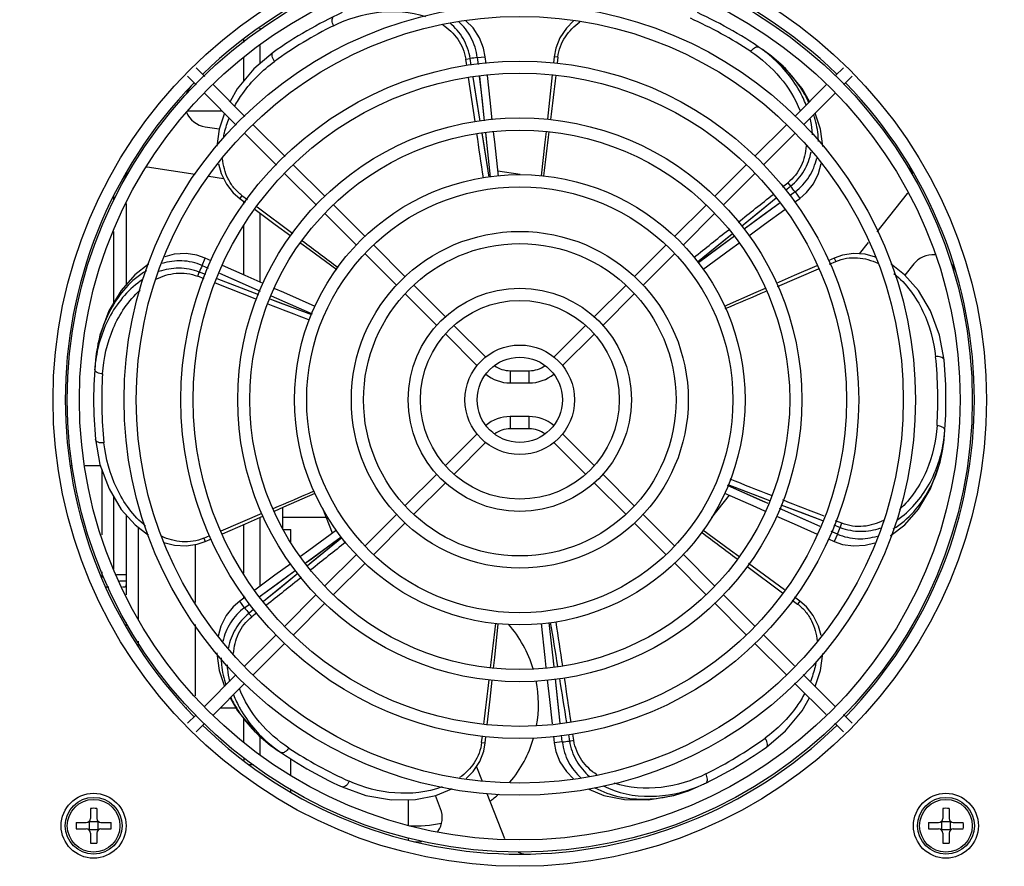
# Model space of a CAD drawing. Header units: millimetres. Extents: x 1117 to 38156, y -1945 to 7303.
# Tile 713 of 831: x 26687 to 26809, y 5670 to 5774. Entities that reach past the tile are written whole.
import ezdxf

# ---------------------------------------------------------------- set-up
doc = ezdxf.new("R2010")
doc.units = ezdxf.units.MM
doc.styles.get("Standard").update_dxf_attribs({"font": 'arial.ttf'})
doc.dimstyles.new('ISO-25', dxfattribs={"dimtxt": 2.5, "dimasz": 2.5, "dimexe": 1.25, "dimexo": 0.625, "dimtad": 1, "dimtxsty": 'Standard', "dimcen": 2.5, "dimadec": 0, "dimazin": 0, "dimtfac": 1, "dimtmove": 0, "dimatfit": 3, "dimfxl": 0, "dimarcsym": 0})

# ---------------------------------------------------------------- blocks, each defined once
blk = doc.blocks.new('*D235')
at = {"color": 0, "linetype": 'Continuous', "lineweight": -2}
for p, q in [((26497.01, 5908.05), (26497.01, 6011.83)), ((26906.41, 5670.91), (26906.41, 6011.83)), ((26517.01, 6010.58), (26886.41, 6010.58))]:
    blk.add_line(p, q, dxfattribs=at)
at = {"color": 0, "linetype": 'Continuous'}
for points in [[(26517.01, 6013.91), (26517.01, 6007.25), (26497.01, 6010.58)], [(26886.41, 6013.91), (26886.41, 6007.25), (26906.41, 6010.58)]]:
    blk.add_solid(points, dxfattribs=at)
at = {"layer": 'Defpoints', "color": 0, "linetype": 'Continuous'}
for p in [(26906.41, 6010.58), (26497.01, 5907.42), (26906.41, 5670.28)]:
    blk.add_point(p, dxfattribs=at)
at = {"color": 0, "linetype": 'Continuous', "insert": (26707.98, 6044.54), "char_height": 25, "width": 77.1094, "attachment_point": 2, "line_spacing_factor": 0.9}
blk.add_mtext('409.4', dxfattribs=at)

msp = doc.modelspace()

# ---------------------------------------------------------------- linework, layer by layer
at = {"color": 7, "linetype": 'Continuous'}
for p, q in [((26717.011, 5772.96), (26717.011, 5773.224)), ((26715.011, 5771.443), (26715.011, 5771.838)), ((26717.011, 5768.87), (26717.011, 5771.081)), ((26718.626, 5770.236), (26718.629, 5770.238)), ((26753.457, 5770.747), (26753.258, 5769.708)), ((26779.396, 5770.236), (26779.393, 5770.238)), ((26715.011, 5766.734), (26715.011, 5769.565)), ((26742.351, 5769.393), (26742.899, 5769.48)), ((26742.467, 5768.622), (26742.351, 5769.393)), ((26743.026, 5768.679), (26742.899, 5769.48)), ((26743.026, 5768.679), (26742.899, 5769.48)), ((26743.77, 5769.598), (26744.764, 5769.708)), ((26743.77, 5769.598), (26743.863, 5768.765)), ((26743.77, 5769.598), (26743.863, 5768.765)), ((26744.857, 5768.867), (26744.764, 5769.708)), ((26753.258, 5769.708), (26753.175, 5768.957)), ((26753.708, 5769.658), (26753.258, 5769.708)), ((26753.708, 5769.658), (26753.617, 5768.895)), ((26753.708, 5769.658), (26753.617, 5768.895)), ((26709.138, 5768.355), (26710.212, 5767.282)), ((26787.866, 5767.337), (26788.884, 5768.355)), ((26708.078, 5767.295), (26709.151, 5766.221)), ((26743.5, 5761.707), (26742.688, 5767.14)), ((26744.129, 5761.772), (26743.261, 5767.199)), ((26744.028, 5767.278), (26744.628, 5761.823)), ((26788.926, 5766.277), (26789.944, 5767.295)), ((26711.27, 5766.224), (26715.15, 5762.344)), ((26782.916, 5762.388), (26786.805, 5766.277)), ((26710.21, 5765.163), (26714.09, 5761.283)), ((26783.977, 5761.327), (26787.866, 5765.216)), ((26708.078, 5763.017), (26712.355, 5763.017)), ((26710.25, 5761.076), (26711.977, 5760.816)), ((26716.208, 5761.285), (26720.089, 5757.405)), ((26777.966, 5757.438), (26781.855, 5761.327)), ((26715.148, 5760.225), (26719.028, 5756.345)), ((26745.248, 5754.867), (26744.367, 5760.292)), ((26744.789, 5760.335), (26744.863, 5759.656)), ((26744.79, 5760.336), (26745.377, 5754.88)), ((26779.027, 5756.377), (26782.916, 5760.266)), ((26709.03, 5755.192), (26703.104, 5756.085)), ((26721.147, 5756.347), (26725.027, 5752.467)), ((26773.016, 5752.488), (26776.906, 5756.377)), ((26712.523, 5754.665), (26710.716, 5754.938)), ((26720.086, 5755.287), (26723.966, 5751.407)), ((26746.3, 5755.641), (26749.057, 5755.226)), ((26774.077, 5751.428), (26777.966, 5755.317)), ((26781.39, 5753.667), (26782.029, 5754.175)), ((26781.759, 5753.244), (26782.378, 5753.745)), ((26781.76, 5753.243), (26782.378, 5753.745)), ((26782.029, 5754.175), (26782.378, 5753.745)), ((26699.011, 5751.982), (26699.011, 5752.584)), ((26713.713, 5752.935), (26714.514, 5752.243)), ((26714.782, 5752.608), (26714.514, 5752.243)), ((26714.514, 5752.243), (26715.185, 5751.75)), ((26714.782, 5752.608), (26715.454, 5752.105)), ((26714.782, 5752.608), (26715.454, 5752.105)), ((26776.334, 5748.839), (26780.596, 5752.301)), ((26782.916, 5753.049), (26782.308, 5752.602)), ((26782.916, 5753.048), (26782.309, 5752.602)), ((26782.858, 5751.765), (26783.509, 5752.243)), ((26782.916, 5753.048), (26783.509, 5752.243)), ((26793.022, 5748.125), (26796.787, 5752.847)), ((26700.511, 5751.596), (26700.511, 5741.599)), ((26715.011, 5751.521), (26715.011, 5751.877)), ((26716.651, 5751.207), (26721.042, 5747.915)), ((26726.085, 5751.409), (26729.965, 5747.529)), ((26768.067, 5747.538), (26771.956, 5751.428)), ((26781.101, 5751.714), (26776.666, 5748.459)), ((26717.011, 5741.925), (26717.011, 5750.408)), ((26725.024, 5750.348), (26728.904, 5746.468)), ((26769.127, 5746.478), (26773.016, 5750.367)), ((26715.011, 5742.806), (26715.011, 5748.886)), ((26699.011, 5739.414), (26699.011, 5748.165)), ((26770.92, 5744.422), (26775.173, 5747.893)), ((26775.454, 5747.571), (26771.007, 5744.323)), ((26731.023, 5746.471), (26734.903, 5742.591)), ((26763.117, 5742.589), (26767.006, 5746.478)), ((26790.848, 5745.4), (26791.984, 5746.823)), ((26709.866, 5743.971), (26710.267, 5744.887)), ((26710.998, 5744.567), (26710.267, 5744.887)), ((26729.962, 5745.41), (26733.842, 5741.53)), ((26764.178, 5741.528), (26768.067, 5745.417)), ((26787.755, 5744.887), (26786.988, 5744.551)), ((26788.777, 5745.24), (26787.755, 5744.887)), ((26787.755, 5744.887), (26787.937, 5744.472)), ((26709.866, 5743.971), (26710.631, 5743.636)), ((26709.866, 5743.971), (26710.631, 5743.636)), ((26780.753, 5741.402), (26785.802, 5743.56)), ((26787.18, 5744.148), (26787.937, 5744.472)), ((26797.537, 5744.163), (26796.449, 5742.799)), ((26709.333, 5742.64), (26709.531, 5743.158)), ((26710.116, 5742.332), (26709.333, 5742.64)), ((26710.322, 5742.855), (26709.531, 5743.158)), ((26710.322, 5742.854), (26709.531, 5743.158)), ((26716.846, 5740.36), (26711.72, 5742.319)), ((26712.002, 5743.035), (26717.029, 5740.826)), ((26716.614, 5739.772), (26711.509, 5741.783)), ((26735.961, 5741.533), (26739.841, 5737.653)), ((26758.167, 5737.639), (26762.056, 5741.528)), ((26718.4, 5740.221), (26723.422, 5738)), ((26734.901, 5740.472), (26738.781, 5736.592)), ((26759.228, 5736.578), (26763.117, 5740.467)), ((26723.375, 5737.881), (26718.244, 5739.827)), ((26740.9, 5736.594), (26744.808, 5732.686)), ((26753.217, 5732.689), (26757.107, 5736.578)), ((26739.839, 5735.534), (26743.747, 5731.626)), ((26754.278, 5731.629), (26758.167, 5735.518)), ((26696.741, 5732.33), (26696.741, 5732.326)), ((26801.281, 5732.33), (26801.282, 5732.326)), ((26747.839, 5731.001), (26747.839, 5729.501)), ((26747.839, 5731.001), (26750.183, 5731.001)), ((26750.183, 5729.501), (26750.183, 5731.001)), ((26747.839, 5729.501), (26750.183, 5729.501)), ((26747.839, 5725.344), (26747.839, 5723.844)), ((26750.183, 5725.344), (26747.839, 5725.344)), ((26750.183, 5723.844), (26750.183, 5725.344)), ((26743.744, 5723.216), (26739.855, 5719.327)), ((26750.183, 5723.844), (26747.839, 5723.844)), ((26758.183, 5719.311), (26754.275, 5723.219)), ((26696.741, 5722.515), (26696.741, 5722.518)), ((26744.805, 5722.155), (26740.916, 5718.266)), ((26757.123, 5718.25), (26753.214, 5722.158)), ((26801.281, 5722.515), (26801.282, 5722.518)), ((26693.617, 5719.334), (26693.729, 5719.334)), ((26695.484, 5719.334), (26697.337, 5719.334)), ((26697.511, 5718.864), (26697.511, 5710.773)), ((26738.794, 5718.266), (26734.905, 5714.377)), ((26763.121, 5714.372), (26759.241, 5718.252)), ((26739.855, 5717.205), (26735.966, 5713.316)), ((26762.061, 5713.312), (26758.181, 5717.192)), ((26779.622, 5714.623), (26774.6, 5716.844)), ((26774.647, 5716.964), (26779.778, 5715.017)), ((26774.805, 5715.66), (26772.615, 5712.914)), ((26699.011, 5706.537), (26699.011, 5715.429)), ((26781.176, 5714.484), (26786.302, 5712.525)), ((26700.511, 5713.244), (26700.511, 5703.383)), ((26712.22, 5711.285), (26717.27, 5713.442)), ((26719.811, 5711.422), (26719.811, 5714.153)), ((26725.928, 5710.965), (26724.732, 5714.012)), ((26733.845, 5713.316), (26729.955, 5709.427)), ((26768.06, 5709.434), (26764.18, 5713.314)), ((26786.02, 5711.809), (26780.993, 5714.019)), ((26715.011, 5706.042), (26715.011, 5712.039)), ((26717.011, 5704.437), (26717.011, 5712.919)), ((26725.16, 5712.922), (26719.811, 5712.922)), ((26734.905, 5712.256), (26731.016, 5708.367)), ((26766.999, 5708.374), (26763.119, 5712.254)), ((26787.7, 5711.99), (26788.491, 5711.687)), ((26787.7, 5711.99), (26788.491, 5711.687)), ((26788.689, 5712.204), (26787.906, 5712.512)), ((26788.491, 5711.687), (26788.689, 5712.204)), ((26702.011, 5711.697), (26702.011, 5700.395)), ((26719.888, 5711.422), (26720.811, 5711.422)), ((26720.811, 5709.933), (26720.811, 5711.422)), ((26788.157, 5710.873), (26787.391, 5711.208)), ((26788.157, 5710.873), (26787.392, 5711.208)), ((26788.157, 5710.873), (26787.755, 5709.957)), ((26709.011, 5709.57), (26709.011, 5702.456)), ((26709.268, 5709.61), (26710.267, 5709.957)), ((26710.085, 5710.372), (26710.843, 5710.696)), ((26710.085, 5710.372), (26710.843, 5710.696)), ((26710.085, 5710.372), (26710.267, 5709.957)), ((26710.267, 5709.957), (26711.034, 5710.293)), ((26722.568, 5707.273), (26727.016, 5710.522)), ((26727.102, 5710.422), (26722.849, 5706.951)), ((26787.025, 5710.278), (26787.755, 5709.957)), ((26728.895, 5708.367), (26725.006, 5704.477)), ((26772.998, 5704.496), (26769.118, 5708.376)), ((26729.955, 5707.306), (26726.066, 5703.417)), ((26771.937, 5703.435), (26768.057, 5707.315)), ((26697.511, 5706.207), (26697.511, 5705.519)), ((26716.921, 5703.13), (26721.356, 5706.386)), ((26721.688, 5706.006), (26717.426, 5702.544)), ((26776.981, 5706.929), (26781.371, 5703.637)), ((26700.511, 5705.834), (26699.346, 5705.834)), ((26700.511, 5705.084), (26699.702, 5705.084)), ((26698.402, 5704.334), (26698.038, 5704.334)), ((26700.298, 5704.334), (26700.059, 5704.334)), ((26715.164, 5703.08), (26714.513, 5702.601)), ((26715.106, 5701.796), (26714.513, 5702.601)), ((26715.011, 5702.967), (26715.011, 5703.313)), ((26723.945, 5703.417), (26720.056, 5699.528)), ((26725.006, 5702.356), (26721.117, 5698.467)), ((26776.875, 5698.497), (26772.995, 5702.377)), ((26777.936, 5699.558), (26774.056, 5703.438)), ((26782.568, 5702.739), (26783.24, 5702.236)), ((26783.509, 5702.601), (26782.837, 5703.094)), ((26783.509, 5702.601), (26783.24, 5702.236)), ((26784.325, 5701.893), (26783.509, 5702.601)), ((26715.106, 5701.796), (26715.713, 5702.243)), ((26715.106, 5701.796), (26715.714, 5702.242)), ((26716.262, 5701.601), (26715.644, 5701.099)), ((26716.263, 5701.601), (26715.644, 5701.099)), ((26715.993, 5700.669), (26715.644, 5701.099)), ((26716.632, 5701.177), (26715.993, 5700.669)), ((26700.511, 5699.954), (26700.511, 5699.564)), ((26753.232, 5694.509), (26752.645, 5699.965)), ((26709.011, 5699.728), (26709.011, 5690.942)), ((26702.011, 5697.667), (26702.011, 5697.127)), ((26718.995, 5698.467), (26715.106, 5694.578)), ((26781.814, 5693.559), (26777.934, 5697.439)), ((26782.874, 5694.62), (26778.994, 5698.5)), ((26720.056, 5697.406), (26716.167, 5693.517)), ((26753.233, 5694.509), (26753.159, 5695.188)), ((26714.046, 5693.517), (26710.156, 5689.628)), ((26753.994, 5687.567), (26753.394, 5693.021)), ((26787.813, 5689.681), (26783.932, 5693.561)), ((26715.106, 5692.457), (26711.217, 5688.568)), ((26786.752, 5688.621), (26782.872, 5692.501)), ((26707.87, 5689.473), (26707.993, 5689.473)), ((26712.122, 5689.473), (26713.986, 5689.473)), ((26709.096, 5688.568), (26708.078, 5687.549)), ((26715.011, 5685.259), (26715.011, 5688.109)), ((26789.944, 5687.549), (26788.871, 5688.623)), ((26710.156, 5687.507), (26709.138, 5686.489)), ((26788.884, 5686.489), (26787.81, 5687.563)), ((26717.011, 5683.692), (26717.011, 5685.972)), ((26744.314, 5685.186), (26744.406, 5685.949)), ((26744.314, 5685.186), (26744.406, 5685.949)), ((26744.764, 5685.136), (26744.847, 5685.887)), ((26753.165, 5685.977), (26753.258, 5685.136)), ((26754.252, 5685.247), (26754.159, 5686.079)), ((26754.252, 5685.247), (26754.16, 5686.079)), ((26754.996, 5686.165), (26755.124, 5685.364)), ((26754.997, 5686.165), (26755.124, 5685.364)), ((26755.124, 5685.364), (26755.671, 5685.451)), ((26755.671, 5685.451), (26755.555, 5686.223)), ((26755.671, 5685.451), (26755.555, 5686.223)), ((26712.282, 5685.283), (26712.299, 5685.283)), ((26712.329, 5685.239), (26712.351, 5685.239)), ((26718.626, 5684.609), (26718.629, 5684.607)), ((26744.314, 5685.186), (26744.764, 5685.136)), ((26744.565, 5684.097), (26744.764, 5685.136)), ((26754.252, 5685.247), (26753.258, 5685.136)), ((26779.396, 5684.609), (26779.393, 5684.607)), ((26715.011, 5683.274), (26715.011, 5683.004)), ((26720.811, 5681.192), (26720.811, 5683.163)), ((26716.206, 5682.422), (26715.704, 5682.422)), ((26743.661, 5682.201), (26744.363, 5680.414)), ((26720.811, 5679.106), (26720.811, 5679.402)), ((26727.126, 5679.701), (26727.123, 5679.703)), ((26770.896, 5679.701), (26770.899, 5679.703)), ((26735.311, 5674.986), (26735.311, 5678.138)), ((26739.247, 5677.027), (26738.608, 5678.653)), ((26744.959, 5678.896), (26747.141, 5673.334)), ((26696.111, 5677.062), (26696.111, 5675.822)), ((26696.911, 5677.062), (26696.911, 5675.822)), ((26801.111, 5677.062), (26801.111, 5675.822)), ((26801.911, 5677.062), (26801.911, 5675.822)), ((26694.371, 5675.322), (26695.611, 5675.322)), ((26694.371, 5674.522), (26695.611, 5674.522)), ((26695.965, 5675.469), (26696.011, 5675.422)), ((26695.965, 5674.376), (26696.011, 5674.422)), ((26696.011, 5674.422), (26696.011, 5675.422)), ((26697.011, 5675.422), (26696.011, 5675.422)), ((26697.011, 5674.422), (26696.011, 5674.422)), ((26697.058, 5675.469), (26697.011, 5675.422)), ((26697.011, 5675.422), (26697.011, 5674.422)), ((26697.058, 5674.376), (26697.011, 5674.422)), ((26697.411, 5675.322), (26698.651, 5675.322)), ((26697.411, 5674.522), (26698.651, 5674.522)), ((26799.371, 5675.322), (26800.611, 5675.322)), ((26799.371, 5674.522), (26800.611, 5674.522)), ((26800.965, 5675.469), (26801.011, 5675.422)), ((26800.965, 5674.376), (26801.011, 5674.422)), ((26801.011, 5674.422), (26801.011, 5675.422)), ((26802.011, 5675.422), (26801.011, 5675.422)), ((26802.011, 5674.422), (26801.011, 5674.422)), ((26802.058, 5675.469), (26802.011, 5675.422)), ((26802.011, 5675.422), (26802.011, 5674.422)), ((26802.058, 5674.376), (26802.011, 5674.422)), ((26802.411, 5675.322), (26803.651, 5675.322)), ((26802.411, 5674.522), (26803.651, 5674.522)), ((26696.111, 5674.022), (26696.111, 5672.782)), ((26696.911, 5674.022), (26696.911, 5672.782)), ((26735.311, 5673.153), (26735.311, 5673.416)), ((26801.111, 5674.022), (26801.111, 5672.782)), ((26801.911, 5674.022), (26801.911, 5672.782))]:
    msp.add_line(p, q, dxfattribs=at)
for points in [[(26744.764, 5769.708), (26744.559, 5770.771), (26744.059, 5772.04), (26743.26, 5773.252), (26742.377, 5774.128)], [(26755.631, 5774.116), (26754.747, 5773.233), (26753.952, 5772.019), (26753.457, 5770.747)], [(26718.626, 5770.236), (26716.252, 5768.228), (26714.2, 5765.757), (26713.318, 5764.176)], [(26784.705, 5764.177), (26783.807, 5765.779), (26781.754, 5768.245), (26779.396, 5770.236)], [(26744.13, 5761.772), (26743.685, 5764.542), (26743.262, 5767.199)], [(26744.027, 5767.278), (26744.321, 5764.627), (26744.627, 5761.823)], [(26745.621, 5761.925), (26745.356, 5764.355), (26745.022, 5767.38)], [(26753.01, 5767.465), (26752.663, 5764.332), (26752.408, 5761.995)], [(26712.621, 5762.751), (26711.958, 5760.757), (26711.685, 5758.692)], [(26786.337, 5758.62), (26786.341, 5758.685), (26786.058, 5760.785), (26785.4, 5762.75)], [(26752.246, 5760.503), (26752.101, 5759.181), (26751.656, 5755.033)], [(26745.248, 5754.867), (26744.479, 5759.604), (26744.368, 5760.292)], [(26746.371, 5754.982), (26745.918, 5759.204), (26745.784, 5760.438)], [(26711.888, 5756.483), (26712.205, 5755.295), (26712.86, 5753.999), (26713.713, 5752.935)], [(26783.509, 5752.243), (26784.326, 5752.953), (26785.175, 5754.019), (26785.825, 5755.317), (26786.152, 5756.555)], [(26776.335, 5748.838), (26778.494, 5750.595), (26780.597, 5752.3)], [(26716.391, 5750.864), (26718.872, 5749.04), (26720.815, 5747.617)], [(26781.101, 5751.715), (26778.886, 5750.087), (26776.665, 5748.459)], [(26777.22, 5747.626), (26779.169, 5749.054), (26781.65, 5750.877)], [(26770.919, 5744.422), (26774.615, 5747.438), (26775.174, 5747.893)], [(26775.454, 5747.572), (26774.852, 5747.131), (26771.007, 5744.322)], [(26722.023, 5746.732), (26723.052, 5745.978), (26726.454, 5743.495)], [(26771.575, 5743.5), (26774.989, 5745.992), (26776.011, 5746.741)], [(26710.267, 5744.887), (26709.243, 5745.241), (26707.895, 5745.442), (26706.446, 5745.357), (26705.286, 5745.041)], [(26792.845, 5745.012), (26791.574, 5745.357), (26790.125, 5745.442), (26788.777, 5745.24)], [(26703.324, 5744.146), (26703.271, 5744.119), (26701.595, 5742.824), (26699.898, 5740.905), (26698.395, 5738.378), (26697.286, 5735.367), (26696.741, 5732.33)], [(26717.396, 5741.756), (26715.199, 5742.724), (26712.369, 5743.965)], [(26785.617, 5743.949), (26782.823, 5742.724), (26780.592, 5741.74)], [(26801.281, 5732.33), (26800.736, 5735.367), (26799.627, 5738.378), (26798.122, 5740.908), (26796.424, 5742.827), (26794.748, 5744.121), (26794.737, 5744.127)], [(26716.846, 5740.361), (26714.202, 5741.369), (26711.72, 5742.319)], [(26712.002, 5743.034), (26714.445, 5741.963), (26717.029, 5740.825)], [(26723.789, 5738.931), (26719.941, 5740.635), (26718.767, 5741.152)], [(26779.222, 5741.137), (26778.082, 5740.635), (26774.201, 5738.917)], [(26718.4, 5740.221), (26719.022, 5739.947), (26723.422, 5738)], [(26723.375, 5737.881), (26718.874, 5739.588), (26718.245, 5739.828)], [(26696.741, 5722.515), (26697.293, 5719.454), (26698.406, 5716.442), (26699.916, 5713.915), (26701.616, 5712), (26703.286, 5710.717)], [(26794.698, 5710.699), (26794.751, 5710.725), (26796.427, 5712.02), (26798.125, 5713.939), (26799.627, 5716.466), (26800.736, 5719.477), (26801.281, 5722.515)], [(26779.623, 5714.623), (26779, 5714.898), (26774.6, 5716.844)], [(26774.647, 5716.963), (26779.148, 5715.256), (26779.777, 5715.016)], [(26718.801, 5713.708), (26719.962, 5714.219), (26723.821, 5715.927)], [(26774.233, 5715.913), (26778.082, 5714.21), (26779.255, 5713.693)], [(26781.176, 5714.483), (26783.821, 5713.475), (26786.302, 5712.525)], [(26786.02, 5711.81), (26783.577, 5712.882), (26780.993, 5714.02)], [(26712.405, 5710.895), (26715.22, 5712.13), (26717.431, 5713.104)], [(26780.626, 5713.089), (26782.823, 5712.121), (26785.653, 5710.879)], [(26726.447, 5711.345), (26723.034, 5708.852), (26722.011, 5708.103)], [(26776, 5708.112), (26774.989, 5708.853), (26771.568, 5711.349)], [(26705.178, 5709.831), (26706.469, 5709.484), (26707.919, 5709.403), (26709.268, 5709.61)], [(26722.569, 5707.273), (26723.17, 5707.713), (26727.015, 5710.522)], [(26727.103, 5710.422), (26723.407, 5707.406), (26722.848, 5706.952)], [(26787.755, 5709.957), (26788.779, 5709.603), (26790.127, 5709.402), (26791.576, 5709.488), (26792.736, 5709.803)], [(26720.802, 5707.218), (26718.853, 5705.79), (26716.372, 5703.967)], [(26781.631, 5703.981), (26779.169, 5705.79), (26777.207, 5707.227)], [(26716.921, 5703.13), (26719.136, 5704.757), (26721.357, 5706.385)], [(26721.687, 5706.007), (26719.528, 5704.25), (26717.425, 5702.545)], [(26714.514, 5702.601), (26713.696, 5701.892), (26712.847, 5700.825), (26712.197, 5699.527), (26711.87, 5698.289)], [(26786.133, 5698.36), (26785.824, 5699.529), (26785.174, 5700.827), (26784.325, 5701.893)], [(26751.651, 5699.862), (26752.104, 5695.64), (26752.239, 5694.407)], [(26745.776, 5694.341), (26745.921, 5695.663), (26746.366, 5699.811)], [(26711.685, 5696.224), (26711.681, 5696.159), (26711.964, 5694.06), (26712.622, 5692.094)], [(26785.4, 5692.094), (26786.059, 5694.064), (26786.34, 5696.156)], [(26745.012, 5687.379), (26745.359, 5690.512), (26745.614, 5692.849)], [(26752.401, 5692.919), (26752.666, 5690.489), (26753, 5687.464)], [(26753.995, 5687.567), (26753.702, 5690.217), (26753.396, 5693.021)], [(26713.317, 5690.668), (26714.215, 5689.065), (26716.268, 5686.6), (26718.626, 5684.609)], [(26779.396, 5684.609), (26781.754, 5686.6), (26783.808, 5689.065), (26784.705, 5690.668)], [(26742.391, 5680.728), (26743.275, 5681.611), (26744.07, 5682.826), (26744.565, 5684.097)], [(26753.258, 5685.136), (26753.463, 5684.073), (26753.963, 5682.805), (26754.762, 5681.593), (26755.645, 5680.716)], [(26727.126, 5679.701), (26730.052, 5678.649), (26733.218, 5678.107), (26736.161, 5678.151), (26738.669, 5678.666), (26740.624, 5679.474), (26740.672, 5679.506)], [(26757.497, 5679.431), (26759.38, 5678.657), (26761.891, 5678.147), (26764.831, 5678.109), (26767.993, 5678.655), (26770.896, 5679.701)]]:
    msp.add_lwpolyline(points, dxfattribs=at)
for centre, radius in [((26749.011, 5727.422), 57.5), ((26749.011, 5727.422), 55.75), ((26749.011, 5727.422), 54.25), ((26749.011, 5727.422), 48.75), ((26749.011, 5727.422), 47.25), ((26749.011, 5727.422), 41.75), ((26749.011, 5727.422), 40.25), ((26749.011, 5727.422), 34.75), ((26749.011, 5727.422), 33.25), ((26749.011, 5727.422), 27.75), ((26749.011, 5727.422), 26.25), ((26749.011, 5727.422), 20.75), ((26749.011, 5727.422), 19.25), ((26749.011, 5727.422), 13.75), ((26749.011, 5727.422), 12.25), ((26749.011, 5727.422), 6.75), ((26749.011, 5727.422), 5.25), ((26696.511, 5674.922), 4), ((26696.511, 5674.922), 3.5), ((26696.511, 5674.922), 3.245), ((26801.511, 5674.922), 4), ((26801.511, 5674.922), 3.5), ((26801.511, 5674.922), 3.245)]:
    msp.add_circle(centre, radius, dxfattribs=at)
for centre, radius, start, end in [((26749.011, 5727.422), 56, 45.77074, 134.22965), ((26749.011, 5727.422), 52.5, 114.64009, 125.35993), ((26749.011, 5727.422), 52.5, 54.64009, 65.35993), ((26748.967, 5727.341), 51.59, 56.45889, 65.91323), ((26749.059, 5727.343), 51.59, 116.45889, 125.91323), ((26769.098, 5757.076), 16.684, 54.71633, 55.88743), ((26769.096, 5757.073), 16.687, 51.96521, 54.71632), ((26769.111, 5757.092), 16.662, 50.14885, 51.96507), ((26749.011, 5727.422), 42.5, 97.08315, 98.26918), ((26749.011, 5727.422), 56, 135.76617, 224.23386), ((26710.697, 5764.042), 3, 136.29468, 159.143), ((26749.011, 5727.422), 56, 315.76617, 44.23386), ((26710.697, 5764.042), 3, 203.29483, 261.42735), ((26702.657, 5753.119), 3, 81.42735, 82.75721), ((26794.442, 5754.717), 3, 6.35736, 30.99773), ((26702.657, 5753.119), 3, 128.03595, 150.99773), ((26749.011, 5727.422), 42.5, 37.08315, 38.26918), ((26794.442, 5754.717), 3, 321.42735, 322.78341), ((26799.882, 5742.293), 3, 85.11567, 141.42735), ((26749.011, 5727.422), 42.5, 157.08315, 158.26918), ((26799.882, 5742.293), 3, 16.29468, 39.143), ((26748.919, 5727.42), 51.59, 356.45889, 5.91322), ((26749.011, 5727.422), 52.5, 174.64009, 185.35993), ((26713.287, 5729.991), 16.684, 174.71633, 175.88743), ((26713.29, 5729.991), 16.687, 171.95345, 174.71632), ((26747.839, 5734.251), 3.25, 233.35712, 270), ((26750.183, 5734.251), 3.25, 270, 306.64288), ((26749.011, 5727.422), 52.5, 354.64009, 5.35991), ((26749.103, 5727.424), 51.59, 176.45889, 185.91323), ((26747.839, 5734.251), 4.75, 230.55137, 270), ((26750.183, 5734.251), 4.75, 270, 309.44863), ((26747.839, 5720.594), 4.75, 90, 129.44863), ((26750.183, 5720.594), 4.75, 50.55137, 90), ((26747.839, 5720.594), 3.25, 90, 126.64288), ((26750.183, 5720.594), 3.25, 53.35712, 90), ((26784.732, 5724.854), 16.687, 351.95346, 354.71604), ((26784.735, 5724.853), 16.684, 354.71605, 355.88741), ((26749.011, 5727.422), 42.5, 337.08315, 338.26918), ((26749.011, 5727.422), 42.5, 217.08315, 218.26918), ((26736.311, 5689.922), 15, 16.79338, 41.07197), ((26736.311, 5689.922), 15, 349.7976, 10.98507), ((26749.011, 5727.422), 56, 225.77074, 314.22965), ((26736.311, 5689.922), 15, 319.98153, 343.65731), ((26749.011, 5727.422), 42.5, 277.08315, 278.26918), ((26748.963, 5727.501), 51.59, 296.45889, 305.91322), ((26728.911, 5697.752), 16.662, 230.14884, 231.9533), ((26749.011, 5727.422), 52.5, 234.64009, 245.35993), ((26728.926, 5697.771), 16.687, 231.95345, 234.71632), ((26728.924, 5697.769), 16.684, 234.71633, 235.88743), ((26749.056, 5727.503), 51.59, 236.45889, 245.91323), ((26749.011, 5727.422), 52.5, 294.64009, 305.35991), ((26764.647, 5695.203), 16.687, 291.95346, 294.71604), ((26764.648, 5695.2), 16.684, 294.71605, 295.88741), ((26736.311, 5689.922), 15, 306.99623, 312.16864), ((26696.511, 5666.787), 10.283, 87.77128, 92.22872), ((26736.454, 5675.931), 3, 325.40201, 21.42735), ((26801.511, 5666.787), 10.283, 87.77128, 92.22872), ((26695.611, 5675.822), 0.5, 270, 360), ((26697.411, 5675.822), 0.5, 180, 270), ((26800.611, 5675.822), 0.5, 270, 360), ((26802.411, 5675.822), 0.5, 180, 270), ((26704.649, 5674.922), 10.286, 177.77131, 182.22869), ((26695.611, 5674.022), 0.5, 0, 90), ((26697.411, 5674.022), 0.5, 90, 180), ((26688.373, 5674.922), 10.286, 357.77131, 2.22869), ((26736.311, 5689.922), 15, 266.17745, 281.82602), ((26809.649, 5674.922), 10.286, 177.77131, 182.22869), ((26800.611, 5674.022), 0.5, 0, 90), ((26802.411, 5674.022), 0.5, 90, 180), ((26793.373, 5674.922), 10.286, 357.77131, 2.22869), ((26696.511, 5683.057), 10.283, 267.77128, 272.22872), ((26736.454, 5675.931), 3, 256.29468, 279.143), ((26801.511, 5683.057), 10.283, 267.77128, 272.22872), ((26749.934, 5674.43), 3, 248.02268, 266.92753)]:
    msp.add_arc(centre, radius, start, end, dxfattribs=at)
for points, knots in [([(26726.073, 5773.529), (26727.796, 5774.386), (26731.558, 5775.549), (26735.565, 5775.288), (26737.401, 5774.66)], [0, 0, 0, 0, 0.4979932, 1, 1, 1, 1]), ([(26726.073, 5773.529), (26725.975, 5773.73), (26725.853, 5774.083), (26725.918, 5774.523), (26726.038, 5774.621)], [0, 0, 0, 0, 0.590225, 1, 1, 1, 1]), ([(26742.899, 5769.48), (26742.763, 5770.339), (26742.185, 5771.99), (26741.054, 5773.31), (26740.423, 5773.854)], [0, 0, 0, 0, 0.5109128, 1, 1, 1, 1]), ([(26743.77, 5769.598), (26743.673, 5770.46), (26743.163, 5772.13), (26742.072, 5773.48), (26741.458, 5774.038)], [0, 0, 0, 0, 0.5110089, 1, 1, 1, 1]), ([(26753.708, 5769.658), (26753.762, 5770.104), (26753.972, 5770.98), (26754.771, 5772.548), (26755.723, 5773.489), (26756.418, 5773.988)], [0, 0, 0, 0, 0.2567512, 0.5102053, 1, 1, 1, 1]), ([(26739.517, 5773.634), (26740.227, 5773.162), (26741.207, 5772.255), (26742.05, 5770.711), (26742.285, 5769.839), (26742.351, 5769.393)], [0, 0, 0, 0, 0.4883853, 0.7419335, 1, 1, 1, 1]), ([(26718.799, 5769.126), (26718.727, 5769.227), (26718.604, 5769.442), (26718.473, 5769.804), (26718.503, 5770.148), (26718.629, 5770.238)], [0, 0, 0, 0, 0.3109124, 0.6115966, 1, 1, 1, 1]), ([(26777.472, 5770.341), (26777.597, 5770.526), (26777.842, 5770.808), (26778.255, 5770.972), (26778.4, 5770.917)], [0, 0, 0, 0, 0.590225, 1, 1, 1, 1]), ([(26777.472, 5770.341), (26778.805, 5769.456), (26781.247, 5767.308), (26782.974, 5764.522), (26783.554, 5763.021)], [0, 0, 0, 0, 0.4986038, 1, 1, 1, 1]), ([(26784.617, 5764.088), (26784.327, 5764.707), (26782.999, 5767.07), (26781.045, 5769.065), (26779.396, 5770.236)], [0, 0, 0, 0, 0.2528035, 1, 1, 1, 1]), ([(26713.894, 5763.594), (26714.191, 5764.143), (26715.503, 5766.247), (26717.299, 5768.039), (26718.799, 5769.126)], [0, 0, 0, 0, 0.2521036, 1, 1, 1, 1]), ([(26784.284, 5763.754), (26784.051, 5764.357), (26782.954, 5766.665), (26781.25, 5768.664), (26779.788, 5769.884)], [0, 0, 0, 0, 0.2532815, 1, 1, 1, 1]), ([(26712.506, 5759.716), (26712.543, 5759.925), (26712.715, 5760.754), (26712.978, 5761.563), (26713.215, 5762.151)], [0, 0, 0, 0, 0.2515688, 1, 1, 1, 1]), ([(26785.072, 5760.077), (26785.066, 5760.251), (26785.022, 5760.942), (26784.908, 5761.628), (26784.789, 5762.131)], [0, 0, 0, 0, 0.2523129, 1, 1, 1, 1]), ([(26785.797, 5759.244), (26785.793, 5759.529), (26785.73, 5760.655), (26785.484, 5761.767), (26785.223, 5762.566)], [0, 0, 0, 0, 0.2534502, 1, 1, 1, 1]), ([(26784.282, 5758.71), (26784.225, 5757.866), (26783.832, 5756.138), (26782.718, 5754.723), (26782.029, 5754.175)], [0, 0, 0, 0, 0.490151, 1, 1, 1, 1]), ([(26714.782, 5752.608), (26714.421, 5752.879), (26713.764, 5753.503), (26712.802, 5754.99), (26712.467, 5756.293), (26712.385, 5757.15)], [0, 0, 0, 0, 0.2568019, 0.5102717, 1, 1, 1, 1]), ([(26782.378, 5753.745), (26783.043, 5754.282), (26784.167, 5755.58), (26784.75, 5757.186), (26784.911, 5757.988)], [0, 0, 0, 0, 0.5106799, 1, 1, 1, 1]), ([(26782.916, 5753.049), (26783.605, 5753.557), (26784.783, 5754.814), (26785.41, 5756.407), (26785.59, 5757.207)], [0, 0, 0, 0, 0.5108355, 1, 1, 1, 1]), ([(26787.937, 5744.472), (26788.358, 5744.652), (26789.24, 5744.911), (26791.032, 5744.993), (26792.343, 5744.617), (26793.132, 5744.248)], [0, 0, 0, 0, 0.2569181, 0.5104227, 1, 1, 1, 1]), ([(26709.531, 5743.158), (26708.729, 5743.467), (26707.031, 5743.791), (26705.34, 5743.486), (26704.561, 5743.22)], [0, 0, 0, 0, 0.5107607, 1, 1, 1, 1]), ([(26709.866, 5743.971), (26709.086, 5744.312), (26707.418, 5744.703), (26705.734, 5744.457), (26704.955, 5744.217)], [0, 0, 0, 0, 0.5107586, 1, 1, 1, 1]), ([(26703.005, 5743.336), (26701.132, 5742.207), (26698.16, 5738.729), (26696.942, 5734.464), (26696.741, 5732.33)], [0, 0, 0, 0, 0.5049472, 1, 1, 1, 1]), ([(26704.193, 5742.28), (26704.962, 5742.669), (26706.249, 5743.077), (26708.026, 5743.042), (26708.909, 5742.807), (26709.333, 5742.64)], [0, 0, 0, 0, 0.4882644, 0.7418356, 1, 1, 1, 1]), ([(26795.103, 5742.995), (26796.622, 5741.756), (26798.993, 5738.485), (26800.034, 5734.659), (26800.234, 5732.735)], [0, 0, 0, 0, 0.5032202, 1, 1, 1, 1]), ([(26702.571, 5742.242), (26700.913, 5741.165), (26698.253, 5738.05), (26697.039, 5734.244), (26696.768, 5732.326)], [0, 0, 0, 0, 0.505228, 1, 1, 1, 1]), ([(26697.612, 5730.611), (26697.731, 5732.518), (26698.594, 5736.33), (26700.792, 5739.652), (26702.233, 5740.931)], [0, 0, 0, 0, 0.4980211, 1, 1, 1, 1]), ([(26801.282, 5732.326), (26801.265, 5732.502), (26800.938, 5732.695), (26800.562, 5732.747), (26800.338, 5732.745), (26800.234, 5732.735)], [0, 0, 0, 0, 0.444869, 0.7351826, 1, 1, 1, 1]), ([(26697.612, 5730.611), (26697.389, 5730.626), (26697.022, 5730.697), (26696.674, 5730.973), (26696.649, 5731.127)], [0, 0, 0, 0, 0.590225, 1, 1, 1, 1]), ([(26800.41, 5724.234), (26800.291, 5722.326), (26799.428, 5718.514), (26797.23, 5715.192), (26795.788, 5713.913)], [0, 0, 0, 0, 0.4980158, 1, 1, 1, 1]), ([(26801.373, 5723.72), (26801.346, 5723.873), (26800.998, 5724.147), (26800.632, 5724.218), (26800.41, 5724.234)], [0, 0, 0, 0, 0.4105547, 1, 1, 1, 1]), ([(26697.788, 5722.109), (26697.665, 5722.097), (26697.417, 5722.099), (26697.038, 5722.166), (26696.755, 5722.364), (26696.741, 5722.518)], [0, 0, 0, 0, 0.3109124, 0.6115966, 1, 1, 1, 1]), ([(26702.919, 5711.85), (26701.401, 5713.088), (26699.029, 5716.359), (26697.988, 5720.185), (26697.788, 5722.109)], [0, 0, 0, 0, 0.503222, 1, 1, 1, 1]), ([(26795.017, 5711.508), (26796.89, 5712.637), (26799.862, 5716.115), (26801.08, 5720.38), (26801.281, 5722.515)], [0, 0, 0, 0, 0.5049472, 1, 1, 1, 1]), ([(26795.451, 5712.602), (26797.109, 5713.68), (26799.769, 5716.795), (26800.983, 5720.601), (26801.255, 5722.518)], [0, 0, 0, 0, 0.5052281, 1, 1, 1, 1]), ([(26793.83, 5712.564), (26793.061, 5712.175), (26791.773, 5711.767), (26789.996, 5711.803), (26789.113, 5712.037), (26788.689, 5712.204)], [0, 0, 0, 0, 0.4882623, 0.741836, 1, 1, 1, 1]), ([(26788.157, 5710.873), (26788.937, 5710.532), (26790.604, 5710.141), (26792.288, 5710.388), (26793.068, 5710.627)], [0, 0, 0, 0, 0.5107586, 1, 1, 1, 1]), ([(26788.491, 5711.687), (26789.293, 5711.378), (26790.991, 5711.053), (26792.682, 5711.358), (26793.461, 5711.625)], [0, 0, 0, 0, 0.5107611, 1, 1, 1, 1]), ([(26710.085, 5710.372), (26709.664, 5710.192), (26708.782, 5709.933), (26706.99, 5709.851), (26705.679, 5710.227), (26704.89, 5710.596)], [0, 0, 0, 0, 0.2569183, 0.5104233, 1, 1, 1, 1]), ([(26700.511, 5705.084), (26700.511, 5705.022), (26700.511, 5704.907), (26700.51, 5704.729), (26700.5, 5704.57), (26700.468, 5704.434), (26700.395, 5704.349), (26700.329, 5704.333), (26700.298, 5704.334)], [0, 0, 0, 0, 0.2151974, 0.4057743, 0.6251383, 0.7781244, 0.8895637, 1, 1, 1, 1]), ([(26715.106, 5701.796), (26714.417, 5701.288), (26713.239, 5700.03), (26712.612, 5698.437), (26712.432, 5697.637)], [0, 0, 0, 0, 0.5108355, 1, 1, 1, 1]), ([(26715.644, 5701.099), (26714.979, 5700.562), (26713.855, 5699.264), (26713.272, 5697.659), (26713.111, 5696.856)], [0, 0, 0, 0, 0.5106799, 1, 1, 1, 1]), ([(26783.24, 5702.236), (26783.601, 5701.965), (26784.259, 5701.341), (26785.22, 5699.854), (26785.556, 5698.551), (26785.637, 5697.694)], [0, 0, 0, 0, 0.2568017, 0.5102711, 1, 1, 1, 1]), ([(26713.74, 5696.134), (26713.798, 5696.978), (26714.19, 5698.706), (26715.304, 5700.121), (26715.993, 5700.669)], [0, 0, 0, 0, 0.490151, 1, 1, 1, 1]), ([(26712.225, 5695.601), (26712.229, 5695.315), (26712.292, 5694.189), (26712.538, 5693.077), (26712.799, 5692.278)], [0, 0, 0, 0, 0.2534502, 1, 1, 1, 1]), ([(26785.516, 5695.129), (26785.479, 5694.919), (26785.307, 5694.09), (26785.044, 5693.281), (26784.807, 5692.693)], [0, 0, 0, 0, 0.2515688, 1, 1, 1, 1]), ([(26712.95, 5694.768), (26712.956, 5694.593), (26713, 5693.902), (26713.114, 5693.216), (26713.233, 5692.713)], [0, 0, 0, 0, 0.2523129, 1, 1, 1, 1]), ([(26720.55, 5684.504), (26719.217, 5685.388), (26716.775, 5687.537), (26715.048, 5690.323), (26714.468, 5691.824)], [0, 0, 0, 0, 0.4986038, 1, 1, 1, 1]), ([(26713.405, 5690.757), (26713.695, 5690.138), (26715.023, 5687.774), (26716.977, 5685.779), (26718.626, 5684.609)], [0, 0, 0, 0, 0.2528035, 1, 1, 1, 1]), ([(26713.738, 5691.09), (26713.972, 5690.488), (26715.068, 5688.179), (26716.772, 5686.18), (26718.234, 5684.96)], [0, 0, 0, 0, 0.2532815, 1, 1, 1, 1]), ([(26784.128, 5691.25), (26783.831, 5690.701), (26782.519, 5688.597), (26780.723, 5686.805), (26779.224, 5685.718)], [0, 0, 0, 0, 0.2521028, 1, 1, 1, 1]), ([(26755.124, 5685.364), (26755.259, 5684.505), (26755.837, 5682.854), (26756.968, 5681.534), (26757.599, 5680.991)], [0, 0, 0, 0, 0.5109132, 1, 1, 1, 1]), ([(26758.505, 5681.21), (26757.795, 5681.682), (26756.815, 5682.59), (26755.972, 5684.133), (26755.737, 5685.005), (26755.671, 5685.451)], [0, 0, 0, 0, 0.4883835, 0.7419341, 1, 1, 1, 1]), ([(26779.393, 5684.607), (26779.537, 5684.709), (26779.541, 5685.089), (26779.398, 5685.44), (26779.284, 5685.633), (26779.224, 5685.718)], [0, 0, 0, 0, 0.444869, 0.7351826, 1, 1, 1, 1]), ([(26720.55, 5684.504), (26720.425, 5684.318), (26720.18, 5684.036), (26719.767, 5683.873), (26719.622, 5683.928)], [0, 0, 0, 0, 0.590225, 1, 1, 1, 1]), ([(26744.314, 5685.186), (26744.26, 5684.741), (26744.05, 5683.864), (26743.251, 5682.296), (26742.299, 5681.355), (26741.604, 5680.857)], [0, 0, 0, 0, 0.2567512, 0.5102053, 1, 1, 1, 1]), ([(26754.252, 5685.247), (26754.349, 5684.385), (26754.859, 5682.714), (26755.95, 5681.364), (26756.564, 5680.807)], [0, 0, 0, 0, 0.5110089, 1, 1, 1, 1]), ([(26771.949, 5681.315), (26770.226, 5680.458), (26766.464, 5679.295), (26762.457, 5679.556), (26760.62, 5680.184)], [0, 0, 0, 0, 0.4979879, 1, 1, 1, 1]), ([(26771.986, 5680.225), (26772.105, 5680.324), (26772.168, 5680.762), (26772.047, 5681.115), (26771.949, 5681.315)], [0, 0, 0, 0, 0.4105547, 1, 1, 1, 1]), ([(26728.001, 5680.406), (26727.95, 5680.293), (26727.824, 5680.079), (26727.577, 5679.785), (26727.263, 5679.638), (26727.123, 5679.703)], [0, 0, 0, 0, 0.3109124, 0.6115966, 1, 1, 1, 1]), ([(26739.432, 5679.712), (26737.602, 5679.021), (26733.591, 5678.607), (26729.764, 5679.618), (26728.001, 5680.406)], [0, 0, 0, 0, 0.5032129, 1, 1, 1, 1]), ([(26758.25, 5679.613), (26760.164, 5678.561), (26764.654, 5677.733), (26768.95, 5678.809), (26770.896, 5679.701)], [0, 0, 0, 0, 0.5049322, 1, 1, 1, 1]), ([(26759.271, 5679.859), (26761.041, 5678.926), (26765.117, 5678.139), (26769.069, 5678.994), (26770.886, 5679.726)], [0, 0, 0, 0, 0.5053502, 1, 1, 1, 1])]:
    msp.add_open_spline(points, degree=3, knots=knots, dxfattribs=at)
for points in [[(26778.4, 5770.917), (26778.419, 5770.909), (26778.438, 5770.9), (26778.454, 5770.889)], [(26753.437, 5767.408), (26753.219, 5765.589), (26753, 5763.771), (26752.781, 5761.953)], [(26744.536, 5754.793), (26744.263, 5756.604), (26743.992, 5758.415), (26743.721, 5760.226)], [(26752.602, 5760.465), (26752.384, 5758.646), (26752.167, 5756.828), (26751.95, 5755.009)], [(26775.919, 5749.315), (26777.352, 5750.455), (26778.785, 5751.595), (26780.218, 5752.734)], [(26770.45, 5744.96), (26771.882, 5746.102), (26773.314, 5747.242), (26774.747, 5748.382)], [(26722.239, 5747.018), (26723.703, 5745.921), (26725.166, 5744.824), (26726.631, 5743.728)], [(26774.327, 5738.653), (26776.009, 5739.374), (26777.692, 5740.094), (26779.375, 5740.813)], [(26723.113, 5737.215), (26721.41, 5737.883), (26719.708, 5738.553), (26718.006, 5739.224)], [(26696.649, 5731.127), (26696.646, 5731.147), (26696.645, 5731.167), (26696.646, 5731.187)], [(26801.376, 5723.657), (26801.377, 5723.678), (26801.376, 5723.699), (26801.373, 5723.72)], [(26780.016, 5715.621), (26778.314, 5716.291), (26776.612, 5716.961), (26774.909, 5717.629)], [(26718.647, 5714.031), (26720.33, 5714.751), (26722.013, 5715.471), (26723.695, 5716.192)], [(26786.513, 5713.061), (26784.812, 5713.731), (26783.11, 5714.402), (26781.408, 5715.072)], [(26771.391, 5711.116), (26772.856, 5710.02), (26774.319, 5708.924), (26775.783, 5707.827)], [(26727.572, 5709.884), (26726.14, 5708.742), (26724.708, 5707.602), (26723.275, 5706.462)], [(26722.103, 5705.529), (26720.67, 5704.389), (26719.237, 5703.25), (26717.804, 5702.11)], [(26752.774, 5699.978), (26753.069, 5698.17), (26753.363, 5696.361), (26753.654, 5694.552)], [(26754.301, 5694.619), (26754.03, 5696.43), (26753.758, 5698.24), (26753.486, 5700.051)], [(26745.42, 5694.379), (26745.638, 5696.198), (26745.856, 5698.016), (26746.072, 5699.835)], [(26744.585, 5687.437), (26744.804, 5689.255), (26745.023, 5691.073), (26745.241, 5692.892)], [(26753.893, 5693.072), (26754.184, 5691.264), (26754.474, 5689.455), (26754.761, 5687.646)], [(26755.334, 5687.704), (26755.064, 5689.515), (26754.793, 5691.326), (26754.522, 5693.137)], [(26719.622, 5683.928), (26719.603, 5683.935), (26719.585, 5683.944), (26719.568, 5683.956)], [(26771.933, 5680.19), (26771.952, 5680.199), (26771.969, 5680.211), (26771.986, 5680.225)]]:
    msp.add_open_spline(points, degree=3, dxfattribs=at)

# ---------------------------------------------------------------- dimensions: what is measured, and where the dimension line sits
at = {"linetype": 'Continuous'}
dim = msp.add_linear_dim(base=(26906.411, 6010.579), p1=(26497.011, 5907.422), p2=(26906.411, 5670.281), dimstyle='ISO-25', override={"dimtxt": 25, "dimasz": 20, "dimdsep": 46}, dxfattribs=at)
dim.commit()
dim.dimension.update_dxf_attribs({"geometry": '*D235', "text_midpoint": (26707.979, 6010.579), "dimtype": 160})

doc.saveas('drawing.dxf')
